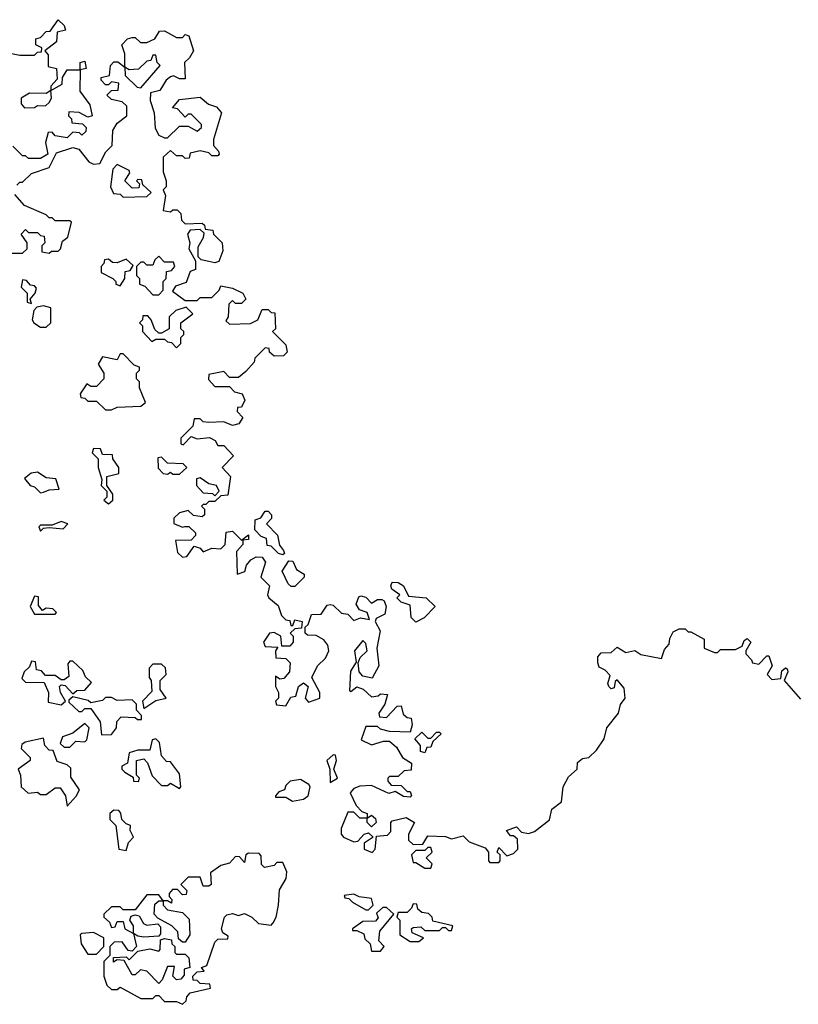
# Model space of a CAD drawing. Extents: x 2494106 to 2685573, y 758056 to 915185.
# Tile 368 of 507: x 2647115 to 2649748, y 828080 to 831410. Entities that reach past the tile are written whole.
import ezdxf

# ---------------------------------------------------------------- set-up
doc = ezdxf.new("R2010")
doc.units = 0

msp = doc.modelspace()

# ---------------------------------------------------------------- linework, layer by layer
at = {"layer": '0CON05XD'}
for points in [[(2647065, 831300), (2647115, 831290), (2647165, 831290), (2647175, 831300), (2647188.3, 831301.7), (2647190, 831315), (2647170, 831325), (2647170, 831345), (2647185, 831350), (2647205, 831370), (2647218.3, 831371.7), (2647245, 831410), (2647265, 831390), (2647270, 831375), (2647241.7, 831368.3), (2647240, 831335), (2647200, 831305), (2647211.7, 831291.7), (2647211.7, 831251.7), (2647240, 831245), (2647241.7, 831208.3), (2647220, 831185), (2647220, 831170), (2647258.3, 831191.7), (2647260, 831215), (2647275, 831240), (2647320, 831240), (2647320, 831265), (2647335, 831270), (2647340, 831245), (2647320, 831240), (2647318.3, 831168.3), (2647351.7, 831121.7), (2647360, 831085), (2647345, 831080), (2647316.4, 831096.4), (2647281.7, 831098.3), (2647280, 831085), (2647290, 831075), (2647291.7, 831061.7), (2647327.5, 831057.5), (2647340, 831045), (2647338.3, 831031.7), (2647325, 831020), (2647317.5, 831027.5), (2647295, 831030), (2647275, 831010), (2647235, 831017.5), (2647225, 831030), (2647211.7, 831028.3), (2647202.5, 830995), (2647210, 830955), (2647185, 830940)], [(2647105, 830850), (2647115, 830860), (2647125, 830860), (2647155, 830890), (2647215, 830910), (2647240, 830960), (2647295, 830977.5), (2647315, 830972.5), (2647349.3, 830929.3), (2647365, 830921.2), (2647385.8, 830924.2), (2647406.4, 830963.6), (2647427.5, 830985), (2647430, 831035), (2647445, 831060), (2647477.5, 831085), (2647477, 831117), (2647461.7, 831131.7), (2647425, 831140), (2647410, 831155), (2647425, 831170), (2647448.3, 831171.7), (2647450, 831195), (2647425, 831200), (2647415, 831190), (2647405, 831190), (2647390, 831205), (2647390, 831215), (2647418.3, 831221.7), (2647422.5, 831255), (2647433, 831267), (2647447, 831267), (2647470, 831250), (2647470, 831295), (2647460, 831325), (2647480, 831345), (2647495, 831350), (2647505, 831350), (2647523, 831333), (2647545, 831332.5), (2647572.5, 831345), (2647588.3, 831371.7), (2647605, 831372.5), (2647645, 831350), (2647665, 831350), (2647675, 831360), (2647687.5, 831355), (2647702.5, 831305), (2647689.3, 831280.7), (2647672.5, 831265), (2647675, 831210), (2647655, 831210), (2647635, 831220), (2647625, 831216.7), (2647610, 831205), (2647589.3, 831170.7), (2647557.5, 831162.5), (2647556.4, 831136.4), (2647570, 831095), (2647573, 831043), (2647585, 831020), (2647605, 831010), (2647615, 831010), (2647655, 831050), (2647685, 831050), (2647715, 831032.5), (2647730, 831045), (2647730, 831055), (2647695, 831090), (2647685, 831090), (2647675, 831080), (2647648.3, 831108.3), (2647631.7, 831111.7), (2647655, 831140), (2647725, 831147.5), (2647753.9, 831123.9), (2647780, 831115), (2647797.5, 831095), (2647770, 831005), (2647770, 830985), (2647787.5, 830965), (2647790, 830955), (2647785, 830950), (2647765, 830950), (2647755, 830960), (2647725, 830966.7), (2647691.7, 830958.3), (2647688.3, 830941.7), (2647675, 830940), (2647665, 830950), (2647645, 830950), (2647625, 830967.5), (2647600, 830945), (2647600, 830895), (2647610, 830865), (2647610, 830845), (2647600, 830835), (2647607.5, 830815), (2647600, 830765), (2647625, 830760), (2647633, 830767), (2647647, 830767), (2647660, 830755), (2647661.7, 830731.7), (2647675, 830720), (2647731.7, 830721.7), (2647740, 830715), (2647741.7, 830701.7), (2647768.3, 830698.3), (2647770, 830685), (2647800, 830655), (2647801.7, 830628.3), (2647788.3, 830591.7), (2647775, 830587.5), (2647755, 830592.5), (2647728.3, 830598.3), (2647718.3, 830608.3), (2647718.3, 830641.7), (2647737, 830673), (2647738.3, 830688.3), (2647725, 830700), (2647691.7, 830698.3), (2647682.5, 830685), (2647690, 830655), (2647687.5, 830635), (2647710, 830595), (2647710, 830565), (2647691.7, 830558.3), (2647678.3, 830521.7), (2647641.7, 830508.3), (2647631.7, 830491.7), (2647675, 830460), (2647715, 830460), (2647725, 830470), (2647765, 830470), (2647790, 830495), (2647795, 830510), (2647835, 830502.5), (2647870, 830485), (2647880, 830465), (2647865, 830450), (2647845, 830450), (2647835, 830460), (2647821.7, 830448.3), (2647820, 830405), (2647811.7, 830391.7), (2647825, 830380), (2647895, 830382.5), (2647920, 830395), (2647935, 830430), (2647955, 830430), (2647965, 830420), (2647978.3, 830418.3), (2647980, 830365), (2647970, 830355), (2648015, 830310), (2648020, 830285), (2648007, 830273), (2647975, 830272.5), (2647960, 830285), (2647958.3, 830298.3), (2647945, 830300), (2647910, 830265), (2647908.3, 830251.7), (2647880, 830220), (2647855, 830200), (2647825, 830200), (2647805, 830220), (2647755, 830210), (2647753, 830193), (2647775, 830170), (2647825, 830170), (2647841.7, 830151.7), (2647867.5, 830145), (2647876.4, 830123.6), (2647865, 830100), (2647851.7, 830098.3), (2647850, 830085), (2647870, 830065), (2647856.4, 830043.6), (2647835, 830037.5), (2647805, 830050), (2647755, 830047.5), (2647735, 830050), (2647725, 830060), (2647705, 830060), (2647700, 830035), (2647660, 829995), (2647660, 829975), (2647667.5, 829972.5), (2647695, 830000), (2647715, 829992.5), (2647757, 829997), (2647776.4, 829986.4), (2647785, 829970), (2647805, 829970), (2647837.5, 829935), (2647800, 829895), (2647827.5, 829865), (2647818.3, 829801.7), (2647795, 829800), (2647775, 829780), (2647755, 829780), (2647745, 829770), (2647735, 829770), (2647730, 829765), (2647740, 829755), (2647740, 829735), (2647731.7, 829728.3), (2647703, 829733), (2647685, 829750), (2647655, 829742.5), (2647636.4, 829723.6), (2647636.4, 829706.4), (2647665, 829693.3), (2647673.6, 829696.4)], [(2647525, 831180), (2647590, 831255), (2647580, 831265), (2647575, 831290), (2647565, 831290), (2647558.3, 831271.7), (2647545, 831270), (2647517, 831243), (2647485, 831240), (2647470, 831250), (2647471.7, 831221.7), (2647511.7, 831181.7), (2647525, 831180)], [(2647131.7, 831111.7), (2647165, 831112.5), (2647175, 831120), (2647201.7, 831118.3), (2647215, 831130), (2647222.5, 831145), (2647220, 831170), (2647205, 831160), (2647148.3, 831161.7), (2647120, 831145), (2647120, 831125), (2647131.7, 831111.7)], [(2647185, 830940), (2647145, 830940), (2647135, 830950), (2647125, 830950), (2647091.7, 830981.7)], [(2647465, 830810), (2647545, 830812.5), (2647560, 830825), (2647531.7, 830851.7), (2647528.3, 830868.3), (2647515, 830870), (2647510, 830865), (2647520, 830855), (2647518.3, 830841.7), (2647495, 830840), (2647470, 830865), (2647487.5, 830892.5), (2647485, 830900), (2647445, 830920), (2647430, 830905), (2647422.5, 830845), (2647431.7, 830821.7), (2647455, 830820), (2647465, 830810)], [(2647075, 830620), (2647125, 830620), (2647140, 830635), (2647140, 830655), (2647120, 830685), (2647135, 830700), (2647145, 830690), (2647175, 830690), (2647185, 830680), (2647198.3, 830678.3), (2647200, 830655), (2647190, 830645), (2647190, 830625), (2647215, 830620), (2647223, 830627), (2647245, 830627.5), (2647252.5, 830635), (2647259.3, 830660.7), (2647277.5, 830675), (2647290, 830725), (2647285, 830730), (2647235, 830730), (2647225, 830740), (2647215, 830740), (2647205, 830750), (2647131.7, 830781.7), (2647098.3, 830818.3)], [(2647585, 830480), (2647600, 830495), (2647600, 830525), (2647610, 830535), (2647611.7, 830558.3), (2647628.3, 830561.7), (2647640, 830575), (2647635, 830590), (2647605, 830590), (2647585, 830610), (2647571.7, 830598.3), (2647565, 830580), (2647545, 830580), (2647535, 830590), (2647525, 830590), (2647510, 830575), (2647510, 830545), (2647520, 830535), (2647520, 830515), (2647538.3, 830508.3), (2647565, 830480), (2647585, 830480)], [(2647455, 830510), (2647470, 830535), (2647471.7, 830558.3), (2647488.3, 830561.7), (2647498.3, 830578.3), (2647475, 830600), (2647445, 830587.5), (2647428.3, 830588.3), (2647415, 830600), (2647401.7, 830598.3), (2647400, 830585), (2647390, 830575), (2647390, 830555), (2647430, 830535), (2647440, 830525), (2647440, 830515), (2647455, 830510)], [(2647155, 830450), (2647150, 830465), (2647167.5, 830485), (2647171.7, 830501.7), (2647165, 830510), (2647151.7, 830511.7), (2647138.3, 830528.3), (2647125, 830530), (2647120, 830505), (2647140, 830485), (2647140, 830455), (2647155, 830450)], [(2647205, 830370), (2647220, 830385), (2647220, 830435), (2647195, 830442.5), (2647172.5, 830437.5), (2647163.3, 830426.7), (2647157.5, 830395), (2647162.5, 830385), (2647185, 830370), (2647205, 830370)], [(2647645, 830300), (2647660, 830315), (2647660, 830335), (2647670, 830345), (2647670, 830355), (2647660, 830365), (2647660, 830385), (2647700, 830415), (2647678.3, 830438.3), (2647643, 830427), (2647620, 830405), (2647620, 830365), (2647595, 830350), (2647585, 830350), (2647571.7, 830361.7), (2647560, 830395), (2647548.3, 830408.3), (2647531.7, 830408.3), (2647530, 830395), (2647520, 830385), (2647530, 830375), (2647530, 830355), (2647561.7, 830321.7), (2647575, 830330), (2647605, 830330), (2647615, 830320), (2647628.3, 830318.3), (2647645, 830300)], [(2647425, 830090), (2647445, 830100), (2647525, 830102.5), (2647540, 830115), (2647520, 830165), (2647520, 830185), (2647510, 830195), (2647510, 830215), (2647520, 830225), (2647520, 830235), (2647501.7, 830241.7), (2647465, 830280), (2647455, 830280), (2647445, 830260), (2647395, 830270), (2647380, 830245), (2647400, 830215), (2647400, 830195), (2647375, 830170), (2647355, 830170), (2647341.7, 830178.3), (2647320, 830145), (2647321.7, 830131.7), (2647335, 830130), (2647345, 830120), (2647375, 830120), (2647405, 830090), (2647425, 830090)], [(2647415, 829772.5), (2647430, 829785), (2647430, 829805), (2647410, 829835), (2647410, 829865), (2647450, 829875), (2647450, 829895), (2647430, 829925), (2647428.3, 829938.3), (2647395, 829940), (2647388.3, 829958.3), (2647365, 829960), (2647360, 829945), (2647380, 829925), (2647380, 829895), (2647392.5, 829855), (2647390, 829835), (2647410, 829815), (2647410, 829795), (2647400, 829785), (2647415, 829772.5)], [(2647655, 829872.5), (2647680, 829895), (2647668.3, 829908.3), (2647615, 829910), (2647595, 829930), (2647581.7, 829928.3), (2647583, 829893), (2647600, 829875), (2647615, 829872.5), (2647625, 829880), (2647633, 829873), (2647655, 829872.5)], [(2647185, 829810), (2647195, 829812.5), (2647215, 829820), (2647248.3, 829821.7), (2647236.7, 829856.7), (2647205, 829860), (2647175, 829880), (2647153.3, 829876.7), (2647131.7, 829858.3), (2647150, 829835), (2647165, 829830), (2647185, 829810)], [(2647775, 829800), (2647790, 829815), (2647780, 829835), (2647755, 829840), (2647725, 829860), (2647712.5, 829857.5), (2647712.5, 829835), (2647735, 829810), (2647767.5, 829807.5), (2647775, 829800)], [(2648005, 829600), (2647990, 829605), (2647965, 829630), (2647951.7, 829631.7), (2647950, 829655), (2647931.7, 829661.7), (2647910, 829685), (2647911.7, 829718.3), (2647930, 829725), (2647945, 829747.5), (2647955, 829747.5), (2647966.7, 829735), (2647967, 829723), (2647950, 829705), (2647987, 829667), (2647993, 829633), (2648007.5, 829615), (2648010, 829605), (2648005, 829600)], [(2647185, 829680), (2647195, 829690), (2647215, 829692.5), (2647261.7, 829688.3), (2647277.5, 829705), (2647255, 829712.5), (2647225, 829700), (2647185, 829700), (2647180, 829695), (2647185, 829680)], [(2647673.6, 829696.4), (2647686.4, 829696.4), (2647710, 829675), (2647710, 829665), (2647695, 829650), (2647641.7, 829648.3), (2647648.3, 829608.3), (2647665, 829592.5), (2647680, 829595), (2647705, 829630), (2647725, 829622.5), (2647735, 829610), (2647765, 829622.5), (2647795, 829620), (2647810, 829635), (2647813, 829677), (2647835, 829680), (2647865, 829650), (2647888.3, 829668.3), (2647888.3, 829651.7), (2647870, 829650), (2647870, 829635), (2647848.3, 829611.7), (2647850, 829535), (2647876.7, 829543.3), (2647882.5, 829565), (2647896.4, 829583.6), (2647915, 829593.3), (2647935, 829592.5), (2647946.2, 829575), (2647930, 829525), (2647960, 829495), (2647953.3, 829465), (2647957.5, 829455), (2647989.3, 829429.3), (2648000, 829395), (2648015, 829380), (2648028.3, 829378.3), (2648031.7, 829361.7), (2648038.3, 829361.7), (2648045, 829380), (2648070, 829375), (2648068.3, 829351.7), (2648045, 829350), (2648030, 829335), (2648040, 829325), (2648040, 829305), (2648028.3, 829291.7), (2648001.7, 829291.7), (2647997.5, 829325), (2647975, 829337.5), (2647960, 829335), (2647940, 829305), (2647945, 829290), (2647988.3, 829288.3), (2647980, 829275), (2647981.7, 829251.7), (2648015, 829250), (2648030, 829235), (2648027.5, 829205), (2648008.3, 829181.7), (2647995, 829180), (2647980, 829190), (2647980, 829155), (2647990, 829135), (2647990, 829115), (2647980, 829105), (2647983, 829093), (2648015, 829090), (2648031.7, 829118.3), (2648048.3, 829121.7), (2648057.5, 829155), (2648075, 829167.5), (2648090, 829155), (2648080, 829115), (2648091.7, 829101.7), (2648130, 829115), (2648130, 829135), (2648102.5, 829185), (2648122.5, 829225), (2648149.3, 829250.7), (2648160, 829275), (2648157.5, 829295), (2648143, 829313), (2648117, 829327), (2648088.3, 829328.3), (2648080, 829335), (2648080, 829355), (2648090, 829365), (2648101.7, 829398.3), (2648135, 829400), (2648155, 829430), (2648165, 829432.5), (2648175, 829430), (2648203, 829403), (2648225, 829400), (2648245, 829377.5), (2648267, 829387), (2648298.3, 829381.7), (2648290, 829405), (2648263.9, 829413.9), (2648253, 829433), (2648261.7, 829458.3), (2648268.3, 829461.7), (2648285, 829457.5), (2648305, 829436.7), (2648325, 829448.8), (2648339.2, 829449.2), (2648347.5, 829445), (2648354, 829425), (2648350, 829400), (2648320, 829385), (2648317.5, 829375), (2648333.6, 829343.6), (2648322.5, 829285), (2648330, 829225), (2648307, 829183), (2648275, 829190), (2648262.5, 829205), (2648260, 829235), (2648266.7, 829253.3), (2648290, 829275), (2648285, 829300), (2648275, 829310), (2648247.5, 829275), (2648253, 829237), (2648233.6, 829206.4), (2648230.7, 829140.7), (2648235, 829137.5), (2648255, 829153.3), (2648276.1, 829146.1), (2648305, 829120), (2648327, 829123), (2648335, 829130), (2648358.3, 829128.3), (2648350, 829095), (2648330, 829065), (2648331.7, 829051.7), (2648355, 829050), (2648391.7, 829088.3), (2648405, 829090), (2648411.7, 829061.7), (2648425, 829050), (2648438.3, 829048.3), (2648442.5, 829025), (2648435, 829000), (2648365, 829002.5), (2648335, 829010), (2648325, 829020), (2648285, 829020), (2648270, 828975), (2648305, 828957.5), (2648345, 828970), (2648365, 828970), (2648389.3, 828949.3), (2648410, 828915), (2648440, 828895), (2648438.3, 828871.7), (2648415, 828870), (2648395, 828850), (2648365, 828850), (2648360, 828845), (2648360, 828835), (2648371.7, 828821.7), (2648405, 828820), (2648425, 828800), (2648435, 828800), (2648440, 828785), (2648435, 828780), (2648413, 828783), (2648385, 828800), (2648363, 828793), (2648305, 828820), (2648265, 828817.5), (2648245, 828810), (2648232.5, 828795), (2648252.5, 828752.5), (2648271.7, 828731.7), (2648290, 828725), (2648290, 828710), (2648305, 828720), (2648318.3, 828708.3), (2648320, 828695), (2648305, 828680), (2648290, 828695), (2648290, 828710), (2648265, 828710), (2648245, 828730), (2648225, 828730), (2648202.5, 828675), (2648202.5, 828655), (2648210, 828645), (2648245, 828630), (2648258.3, 828631.7), (2648280, 828655), (2648295, 828660), (2648310, 828645), (2648280, 828625), (2648280, 828605), (2648307, 828593), (2648317.5, 828605), (2648321.7, 828648.3), (2648358.3, 828651.7), (2648370, 828665), (2648370, 828695), (2648375, 828700), (2648421.7, 828711.7), (2648450, 828695), (2648430, 828655), (2648430, 828635), (2648445, 828620), (2648478.3, 828621.7), (2648495, 828650), (2648555, 828647.5), (2648575, 828640), (2648615, 828650), (2648635, 828630), (2648689.3, 828609.3), (2648700, 828595), (2648700, 828565), (2648705, 828560), (2648735, 828560), (2648740, 828565), (2648740, 828585), (2648730, 828595), (2648735, 828610), (2648762.5, 828582.5), (2648785, 828590), (2648800, 828605), (2648798.3, 828638.3), (2648785, 828650), (2648775, 828650), (2648761.7, 828668.3), (2648795, 828680), (2648811.7, 828661.7), (2648835, 828657.5), (2648856.1, 828663.9), (2648906.4, 828703.6), (2648915, 828740), (2648947.5, 828765), (2648953.3, 828815), (2648970.7, 828849.3), (2649000, 828875), (2649001.7, 828898.3), (2649018.3, 828911.7), (2649040, 828915), (2649065, 828940), (2649091.7, 828978.3), (2649100, 829015), (2649140, 829065), (2649146.4, 829093.6), (2649162.5, 829115), (2649159.3, 829149.3), (2649135, 829177.5), (2649128.3, 829171.7), (2649125, 829150), (2649115, 829147.5), (2649107.5, 829155), (2649103.8, 829165), (2649111.7, 829191.7), (2649095, 829210), (2649075, 829220), (2649070, 829235), (2649070, 829255), (2649081.7, 829268.3), (2649115, 829270), (2649135, 829287.5), (2649165, 829270), (2649195, 829276.7), (2649215, 829262.5), (2649285, 829250), (2649295, 829280), (2649311.7, 829298.3), (2649313, 829317), (2649325, 829340), (2649345, 829350), (2649365, 829350), (2649375, 829340), (2649385, 829340), (2649430, 829315), (2649430, 829285), (2649465, 829270), (2649475, 829270), (2649485, 829280), (2649535, 829280), (2649558.3, 829291.7), (2649565, 829310), (2649575, 829317.5), (2649587.5, 829305), (2649570, 829275), (2649570, 829265), (2649590, 829245), (2649592.5, 829235), (2649615, 829230), (2649641.7, 829258.3), (2649648.3, 829258.3), (2649660, 829225), (2649642.5, 829195), (2649658.3, 829178.3), (2649688.3, 829181.7), (2649691.7, 829208.3), (2649705, 829217.5), (2649710, 829215), (2649712.5, 829205), (2649700, 829175), (2649755, 829112.5)], [(2648045, 829492.5), (2648032.5, 829492.5), (2648022.5, 829502.5), (2648002.5, 829545), (2648025, 829580), (2648038.3, 829578.3), (2648050.7, 829550.7), (2648077.5, 829535), (2648077.5, 829525), (2648045, 829492.5)], [(2648455, 829372.5), (2648438.3, 829388.3), (2648435, 829430), (2648405, 829440), (2648390, 829455), (2648400, 829465), (2648373.9, 829483.9), (2648370, 829495), (2648375, 829507.5), (2648395, 829506.7), (2648412.5, 829495), (2648430, 829460), (2648490, 829455), (2648520, 829425), (2648483, 829387), (2648455, 829372.5)], [(2647235, 829400), (2647240, 829405), (2647227, 829417), (2647205, 829420), (2647191.7, 829411.7), (2647178.3, 829428.3), (2647178.3, 829458.3), (2647165, 829460), (2647150, 829425), (2647165, 829400), (2647235, 829400)], [(2647255, 829092.5), (2647270, 829105), (2647252.5, 829135), (2647250, 829155), (2647255, 829160), (2647268.3, 829158.3), (2647295, 829130), (2647308.3, 829141.7), (2647335, 829142.5), (2647358.3, 829168.3), (2647337, 829187), (2647328.8, 829208.8), (2647295, 829240), (2647285, 829240), (2647278.3, 829231.7), (2647281.7, 829188.3), (2647265, 829177.5), (2647255, 829177.5), (2647235, 829192.5), (2647201.7, 829191.7), (2647188.3, 829208.3), (2647171.7, 829211.7), (2647168.3, 829238.3), (2647155, 829240), (2647148.3, 829221.7), (2647130, 829205), (2647121.7, 829181.7), (2647135, 829170), (2647198.3, 829168.3), (2647212.5, 829135), (2647211.7, 829101.7), (2647255, 829092.5)], [(2647535, 829080), (2647575, 829107.5), (2647610, 829115), (2647590, 829145), (2647590, 829175), (2647610, 829195), (2647607.5, 829217.5), (2647595, 829230), (2647565, 829230), (2647553, 829217), (2647552.5, 829185), (2647560, 829175), (2647561.7, 829138.3), (2647530, 829105), (2647535, 829080)], [(2647391.7, 828991.7), (2647425, 828992.5), (2647442.5, 829015), (2647443, 829037), (2647458.3, 829051.7), (2647505, 829050), (2647513, 829043), (2647527, 829043), (2647527, 829057), (2647510, 829075), (2647510, 829095), (2647495, 829110), (2647445, 829107.5), (2647425, 829117.5), (2647405, 829117.5), (2647395, 829107.5), (2647355, 829100), (2647347, 829107), (2647295, 829120), (2647281.7, 829108.3), (2647281.7, 829101.7), (2647315, 829070), (2647325, 829070), (2647335, 829080), (2647355, 829080), (2647387.5, 829035), (2647391.7, 828991.7)], [(2647285, 828950), (2647305, 828970), (2647335, 828967.5), (2647342.5, 828975), (2647350, 829015), (2647335, 829030), (2647295, 828997.5), (2647260, 828985), (2647251.7, 828961.7), (2647265, 828950), (2647285, 828950)], [(2647275, 828750), (2647306.4, 828783.6), (2647317.5, 828805), (2647288.3, 828848.3), (2647288.3, 828878.3), (2647275, 828890), (2647241.7, 828901.7), (2647228.3, 828938.3), (2647215, 828940), (2647200, 828955), (2647195, 828980), (2647133, 828967), (2647121.7, 828958.3), (2647120, 828945), (2647150, 828915), (2647150, 828905), (2647110, 828875), (2647117.5, 828855), (2647120, 828815), (2647143.6, 828793.6), (2647175, 828797.5), (2647185, 828790), (2647205, 828790), (2647235, 828812.5), (2647251.7, 828811.7), (2647270, 828785), (2647275, 828750)], [(2647655, 828810), (2647660, 828815), (2647655, 828860), (2647625, 828900), (2647611.7, 828901.7), (2647595, 828920), (2647587.5, 828965), (2647575, 828977.5), (2647562.5, 828975), (2647555, 828940), (2647515, 828940), (2647485, 828930), (2647480, 828895), (2647460, 828885), (2647460, 828875), (2647470, 828865), (2647498.3, 828848.3), (2647500, 828835), (2647517, 828833), (2647520, 828845), (2647510, 828855), (2647510, 828905), (2647535, 828910), (2647547, 828897), (2647563, 828853), (2647595, 828820), (2647615, 828820), (2647625, 828827.5), (2647655, 828810)], [(2648485, 828930), (2648470, 828935), (2648470, 828955), (2648451.7, 828978.3), (2648475, 829000), (2648495, 828980), (2648505, 828980), (2648525, 829000), (2648535, 829000), (2648540, 828995), (2648511.7, 828968.3), (2648505, 828950), (2648491.7, 828948.3), (2648485, 828930)], [(2648165, 828830), (2648190, 828845), (2648177.5, 828875), (2648186.2, 828905), (2648182.5, 828922.5), (2648175, 828923.3), (2648153.3, 828905), (2648163.8, 828875), (2648165, 828830)], [(2648037, 828767), (2648075, 828773.3), (2648090, 828785), (2648096.7, 828815), (2648093, 828823), (2648065, 828840), (2648030, 828835), (2648015, 828820), (2648010, 828805), (2647991.7, 828798.3), (2647980, 828785), (2647980, 828780), (2648015, 828780), (2648037, 828767)], [(2647475, 828600), (2647483, 828627), (2647500, 828645), (2647488.3, 828668.3), (2647490, 828685), (2647475, 828690), (2647460, 828705), (2647457, 828727), (2647450, 828735), (2647433, 828737), (2647420, 828725), (2647420, 828705), (2647440, 828685), (2647450, 828605), (2647475, 828600)], [(2648505, 828540), (2648510, 828555), (2648490, 828575), (2648510, 828595), (2648505, 828610), (2648495, 828610), (2648485, 828600), (2648455, 828600), (2648440, 828585), (2648445, 828560), (2648455, 828560), (2648485, 828540), (2648505, 828540)], [(2647665, 828080), (2647678.3, 828091.7), (2647680, 828105), (2647691.7, 828118.3), (2647760, 828135), (2647758.3, 828148.3), (2647725, 828150), (2647715, 828160), (2647701.7, 828161.7), (2647700, 828175), (2647715, 828190), (2647738.3, 828191.7), (2647730, 828205), (2647748.3, 828211.7), (2647775, 828290), (2647785, 828300), (2647818.3, 828301.7), (2647820, 828310), (2647801.7, 828321.7), (2647797.5, 828335), (2647807.5, 828375), (2647815, 828382.5), (2647835, 828387.5), (2647855, 828380), (2647875, 828387.5), (2647900, 828375), (2647923, 828353), (2647965, 828347.5), (2647972.5, 828355), (2647982.5, 828375), (2647990, 828415), (2647993, 828467), (2648016.2, 828505), (2648018.3, 828528.3), (2648005, 828560), (2647985, 828560), (2647975, 828550), (2647943, 828543), (2647933, 828553), (2647931.7, 828581.7), (2647925, 828590), (2647888.3, 828591.7), (2647880, 828585), (2647875, 828560), (2647858.3, 828578.3), (2647845, 828580), (2647825, 828557.5), (2647795, 828550), (2647760, 828525), (2647762.5, 828485), (2647755, 828480), (2647735, 828480), (2647725, 828510), (2647685, 828510), (2647660, 828485), (2647680, 828465), (2647678.3, 828451.7), (2647665, 828450), (2647648.3, 828468.3), (2647631.7, 828468.3), (2647620, 828455), (2647620, 828445), (2647630, 828435), (2647628.3, 828421.7), (2647615, 828430), (2647600, 828430), (2647600, 828415), (2647615, 828400), (2647665, 828390), (2647688.3, 828368.3), (2647690, 828315), (2647675, 828290), (2647665, 828290), (2647651.7, 828301.7), (2647650, 828325), (2647630, 828345), (2647581.7, 828371.7), (2647570, 828385), (2647571.7, 828418.3), (2647585, 828430), (2647600, 828430), (2647585, 828450), (2647545, 828450), (2647505, 828400), (2647465, 828400), (2647455, 828410), (2647425, 828410), (2647400, 828385), (2647400, 828375), (2647418.3, 828358.3), (2647425, 828340), (2647438.3, 828341.7), (2647445, 828360), (2647465, 828360), (2647470, 828335), (2647500, 828320), (2647500, 828345), (2647487.5, 828365), (2647491.7, 828378.3), (2647505, 828382.5), (2647519.3, 828379.3), (2647533.3, 828353.3), (2647545, 828347.5), (2647581.7, 828351.7), (2647591.7, 828341.7), (2647591.7, 828318.3), (2647585, 828310), (2647535, 828307.5), (2647515, 828310), (2647500, 828320), (2647510, 828275), (2647495, 828260), (2647481.7, 828261.7), (2647461.7, 828291.7), (2647435, 828290), (2647420, 828275), (2647420, 828245), (2647400, 828225), (2647400, 828175), (2647410, 828145), (2647425, 828130), (2647445, 828130), (2647455, 828137.5), (2647525, 828100), (2647565, 828100), (2647575, 828110), (2647585, 828110), (2647605, 828090), (2647645, 828090), (2647665, 828080)], [(2648295, 828400), (2648310, 828415), (2648305, 828437.5), (2648263, 828443), (2648245, 828452.5), (2648211.7, 828448.3), (2648215, 828440), (2648228.3, 828438.3), (2648240, 828425), (2648285, 828400), (2648295, 828400)], [(2648335, 828260), (2648347.5, 828275), (2648330, 828295), (2648333, 828327), (2648380, 828385), (2648355, 828407.5), (2648343, 828407), (2648321.7, 828388.3), (2648327.5, 828372.5), (2648318.3, 828361.7), (2648275, 828360), (2648240, 828335), (2648240, 828330), (2648255, 828330), (2648278.3, 828318.3), (2648281.7, 828301.7), (2648300, 828285), (2648305, 828260), (2648335, 828260)], [(2648465, 828292.5), (2648480, 828305), (2648441.7, 828321.7), (2648440, 828335), (2648445, 828340), (2648471.7, 828341.7), (2648485, 828330), (2648535, 828330), (2648545, 828340), (2648555, 828340), (2648565, 828330), (2648575, 828330), (2648580, 828345), (2648511.7, 828361.7), (2648510, 828375), (2648497.5, 828387.5), (2648475, 828390), (2648461.7, 828401.7), (2648458.3, 828418.3), (2648445, 828420), (2648440, 828405), (2648425, 828390), (2648395, 828390), (2648390, 828375), (2648400, 828365), (2648400, 828315), (2648435, 828292.5), (2648465, 828292.5)], [(2647375, 828250), (2647400, 828275), (2647400, 828305), (2647365, 828322.5), (2647325, 828320), (2647320, 828315), (2647322.5, 828285), (2647345, 828250), (2647375, 828250)], [(2647585, 828150), (2647545, 828192.5), (2647523, 828197), (2647505, 828180), (2647495, 828180), (2647468.3, 828228.3), (2647445, 828230), (2647432.5, 828222.5), (2647431.7, 828238.3), (2647475, 828240), (2647485, 828230), (2647515, 828260), (2647555, 828267.5), (2647585, 828260), (2647590, 828265), (2647591.7, 828298.3), (2647605, 828302.5), (2647628.3, 828298.3), (2647630, 828285), (2647640, 828275), (2647640, 828255), (2647645, 828250), (2647675, 828250), (2647687, 828237), (2647690, 828205), (2647671.7, 828198.3), (2647671.7, 828178.3), (2647660, 828165), (2647645, 828162.5), (2647632.5, 828175), (2647638.3, 828208.3), (2647615, 828207.5), (2647597, 828163), (2647585, 828150)]]:
    msp.add_lwpolyline(points, dxfattribs=at)

doc.saveas('drawing.dxf')
